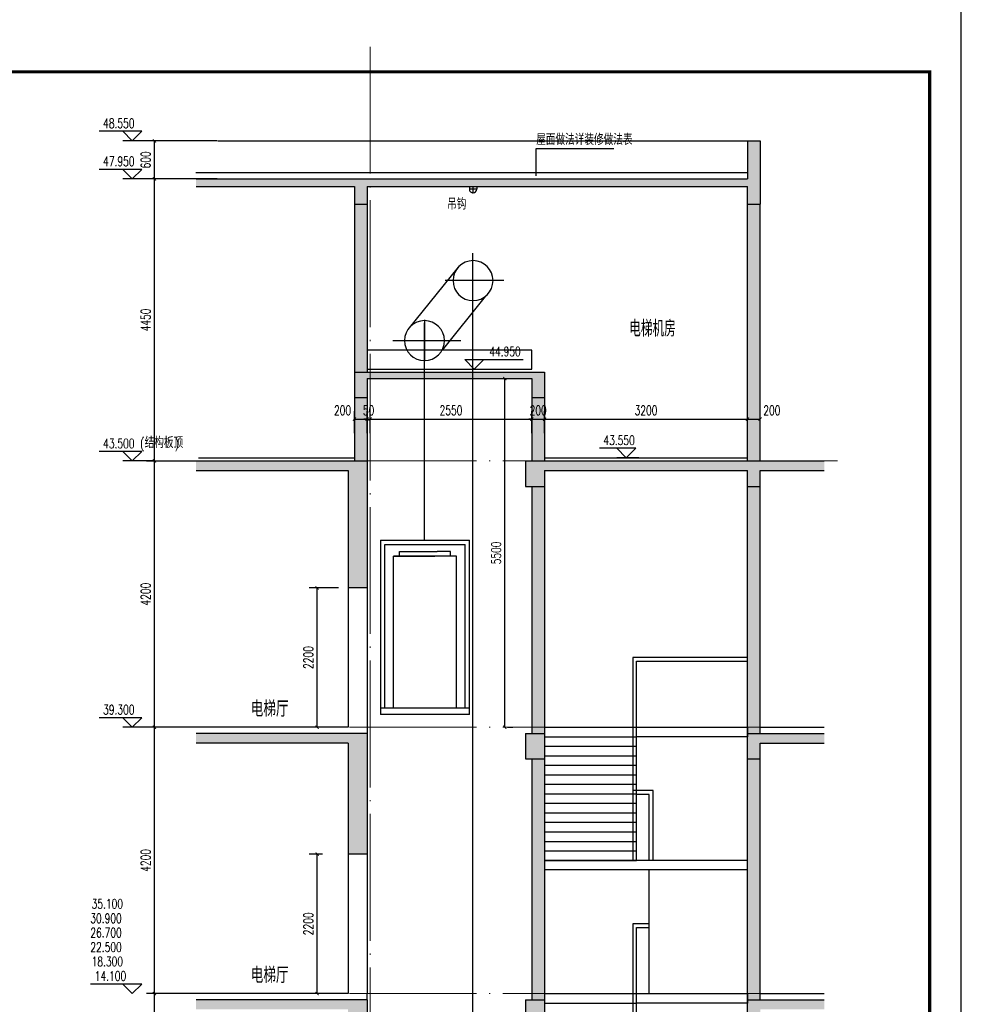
# Model space of a CAD drawing. Extents: x 797781 to 1255204, y 21234 to 1024248.
# Tile 988 of 1056: x 1161009 to 1175859, y 631103 to 646634. Entities that reach past the tile are written whole.
import ezdxf

# ---------------------------------------------------------------- set-up
doc = ezdxf.new("R2010")
doc.units = 0
doc.header["$LTSCALE"] = 1000
doc.header["$MEASUREMENT"] = 0
doc.linetypes.add('230303生产综合楼-平面图_t8$0$CENTER', pattern=[3.0625, 2.5, -0.25, 0.0625, -0.25])
doc.linetypes.add('230303生产综合楼-平面图_t8$0$DOTE', pattern=[2.42, 2, -0.2, 0.02, -0.2])
doc.layers.add('230303生产综合楼-平面图_t8$0$A-ANNO-TEXT', color=7, linetype='Continuous', lineweight=25)
doc.layers.add('230303生产综合楼-平面图_t8$0$A-DOTA', color=1, linetype='230303生产综合楼-平面图_t8$0$DOTE', lineweight=18)
for name, color, linetype in [('230303生产综合楼-平面图_t8$0$CEN', 1, '230303生产综合楼-平面图_t8$0$CENTER'), ('230303生产综合楼-平面图_t8$0$DIM_ELEV', 3, 'Continuous'), ('230303生产综合楼-平面图_t8$0$DIM_SYMB', 3, 'Continuous'), ('230303生产综合楼-平面图_t8$0$LATRINE', 6, 'Continuous'), ('230303生产综合楼-平面图_t8$0$PUB_DIM', 3, 'Continuous'), ('230303生产综合楼-平面图_t8$0$PUB_TEXT', 7, 'Continuous'), ('230303生产综合楼-平面图_t8$0$SHCH', 134, 'Continuous'), ('230303生产综合楼-平面图_t8$0$SHCHDIM', 5, 'Continuous'), ('230303生产综合楼-平面图_t8$0$STAIR', 2, 'Continuous'), ('230303生产综合楼-平面图_t8$0$WALL', 40, 'Continuous'), ('230303生产综合楼-平面图_t8$0$WINDOW', 4, 'Continuous'), ('230303生产综合楼-平面图_t8$0$板洞', 6, 'Continuous'), ('DIM_LEAD', 3, 'Continuous'), ('PUB_HATCH', 8, 'Continuous'), ('PUB_TEXT', 7, 'Continuous'), ('PUB_TITLE', 4, 'Continuous')]:
    doc.layers.add(name, color=color, linetype=linetype)
doc.styles.add('230303生产综合楼-平面图_t8$0$_TCH_DIM', font='SIMPLEX', dxfattribs={"bigfont": 'GBCBIG'})
doc.styles.add('230303生产综合楼-平面图_T8$0$_TCH_DIM_T3', font='SIMPLEX', dxfattribs={"width": 0.705882, "bigfont": 'GBCBIG'})
doc.styles.add('230303生产综合楼-平面图_t8$0$CMDI_1', font='CMDI', dxfattribs={"width": 0.8, "height": 0.8, "bigfont": 'HZTXT'})
doc.styles.add('_TCH_DIM', font='SIMPLEX', dxfattribs={"bigfont": 'GBCBIG'})
doc.dimstyles.new('230303生产综合楼-平面图_T8$0$_TCH_ARCH&&50', dxfattribs={"dimtxt": 148.75, "dimasz": 50, "dimexe": 125, "dimexo": 150, "dimgap": 63.125, "dimtad": 1, "dimdec": 0, "dimzin": 0, "dimdsep": 46, "dimtxsty": '230303生产综合楼-平面图_T8$0$_TCH_DIM_T3', "dimblk": '230303生产综合楼-平面图_t8$0$_ArchTick', "dimcen": 0.09, "dimclrt": 7, "dimazin": 2, "dimtfac": 1, "dimtdec": 0, "dimtix": 1, "dimtmove": 2, "dimatfit": 3, "dimfxl": 1, "dimtolj": 1, "dimtzin": 0, "dimarcsym": 0})

# ---------------------------------------------------------------- blocks, each defined once
blk = doc.blocks.new('230303生产综合楼-平面图_t8$0$A$Cdcaa37b3')
at = {"layer": '230303生产综合楼-平面图_t8$0$STAIR'}
for points in [[(-1550, 25000), (260, 25000), (260, 23770), (260, 23720), (260, 21800), (200, 21800), (200, 24940), (-1550, 24940)], [(200, 23900), (-1550, 23900), (-1550, 23750), (200, 23750)], [(1650, 23900), (200, 23900)], [(1650, 23750), (200, 23750)], [(1650, 23600), (200, 23600)], [(1650, 23450), (200, 23450)], [(1650, 23300), (200, 23300)], [(1650, 23150), (200, 23150)], [(1650, 23000), (200, 23000)], [(-60, 21800), (-60, 22900), (259, 22900)], [(0, 21800), (0, 22840), (199, 22840)], [(1650, 22850), (200, 22850)], [(1650, 22700), (200, 22700)], [(1650, 22550), (200, 22550)], [(1650, 22400), (200, 22400)], [(1650, 22250), (200, 22250)], [(1650, 22100), (200, 22100)], [(1650, 21950), (200, 21950)], [(-1551, 21800), (1650, 21800)], [(1650, 21800), (200, 21800)], [(-1551, 21650), (1650, 21650)], [(0, 19700), (0, 21650)], [(0, 20800), (260, 20800), (260, 19570), (260, 19520), (260, 17600), (200, 17600), (200, 20740), (0, 20740)], [(200, 19700), (-1550, 19700), (-1550, 19550), (200, 19550)], [(1650, 19700), (200, 19700)], [(1650, 19550), (200, 19550)]]:
    blk.add_lwpolyline(points, dxfattribs=at)
blk = doc.blocks.new('230303生产综合楼-平面图_t8$0$_ArchTick')
at = {"color": 0, "linetype": 'ByBlock', "const_width": 0.3}
blk.add_lwpolyline([(-0.5, -0.5), (0.5, 0.5)], dxfattribs=at)
blk = doc.blocks.new('*D3587')
at = {"layer": '230303生产综合楼-平面图_t8$0$PUB_DIM', "color": 0, "lineweight": -2, "transparency": 16777216}
for p, q in [((1172487, 640111), (1172487, 640459)), ((1172687, 640111), (1172687, 640459)), ((1172487, 640334), (1172687, 640334))]:
    blk.add_line(p, q, dxfattribs=at)
at = {"layer": 'Defpoints', "color": 0, "transparency": 16777216}
for p in [(1172687, 640334), (1172487, 639961), (1172687, 639961)]:
    blk.add_point(p, dxfattribs=at)
at = {"layer": '230303生产综合楼-平面图_t8$0$PUB_DIM', "color": 0, "lineweight": -2, "transparency": 16777216, "xscale": 50, "yscale": 50, "zscale": 50, "rotation": 180}
blk.add_blockref('230303生产综合楼-平面图_t8$0$_ArchTick', (1172487, 640334), dxfattribs=at)
at = {"layer": '230303生产综合楼-平面图_t8$0$PUB_DIM', "color": 0, "lineweight": -2, "transparency": 16777216, "xscale": 50, "yscale": 50, "zscale": 50}
blk.add_blockref('230303生产综合楼-平面图_t8$0$_ArchTick', (1172687, 640334), dxfattribs=at)
at = {"layer": '230303生产综合楼-平面图_t8$0$PUB_DIM', "color": 7, "transparency": 16777216, "insert": (1172872, 640472), "char_height": 148.8, "attachment_point": 5, "style": '230303生产综合楼-平面图_T8$0$_TCH_DIM_T3'}
blk.add_mtext('\\A1;200', dxfattribs=at)
blk = doc.blocks.new('*D3588')
at = {"layer": '230303生产综合楼-平面图_t8$0$PUB_DIM', "color": 0, "lineweight": -2, "transparency": 16777216}
for p, q in [((1169287, 640111), (1169287, 640459)), ((1172487, 640111), (1172487, 640459)), ((1169287, 640334), (1172487, 640334))]:
    blk.add_line(p, q, dxfattribs=at)
at = {"layer": 'Defpoints', "color": 0, "transparency": 16777216}
for p in [(1172487, 640334), (1169287, 639961), (1172487, 639961)]:
    blk.add_point(p, dxfattribs=at)
at = {"layer": '230303生产综合楼-平面图_t8$0$PUB_DIM', "color": 0, "lineweight": -2, "transparency": 16777216, "xscale": 50, "yscale": 50, "zscale": 50, "rotation": 180}
blk.add_blockref('230303生产综合楼-平面图_t8$0$_ArchTick', (1169287, 640334), dxfattribs=at)
at = {"layer": '230303生产综合楼-平面图_t8$0$PUB_DIM', "color": 0, "lineweight": -2, "transparency": 16777216, "xscale": 50, "yscale": 50, "zscale": 50}
blk.add_blockref('230303生产综合楼-平面图_t8$0$_ArchTick', (1172487, 640334), dxfattribs=at)
at = {"layer": '230303生产综合楼-平面图_t8$0$PUB_DIM', "color": 7, "transparency": 16777216, "insert": (1170887, 640472), "char_height": 148.8, "attachment_point": 5, "style": '230303生产综合楼-平面图_T8$0$_TCH_DIM_T3'}
blk.add_mtext('\\A1;3200', dxfattribs=at)
blk = doc.blocks.new('*D3589')
at = {"layer": '230303生产综合楼-平面图_t8$0$PUB_DIM', "color": 0, "lineweight": -2, "transparency": 16777216}
for p, q in [((1169087, 640111), (1169087, 640459)), ((1169287, 640111), (1169287, 640459)), ((1169087, 640334), (1169037, 640334)), ((1169087, 640334), (1169287, 640334)), ((1169287, 640334), (1169337, 640334))]:
    blk.add_line(p, q, dxfattribs=at)
at = {"layer": 'Defpoints', "color": 0, "transparency": 16777216}
for p in [(1169287, 640334), (1169087, 639961), (1169287, 639961)]:
    blk.add_point(p, dxfattribs=at)
at = {"layer": '230303生产综合楼-平面图_t8$0$PUB_DIM', "color": 0, "lineweight": -2, "transparency": 16777216, "xscale": 50, "yscale": 50, "zscale": 50}
blk.add_blockref('230303生产综合楼-平面图_t8$0$_ArchTick', (1169087, 640334), dxfattribs=at)
at = {"layer": '230303生产综合楼-平面图_t8$0$PUB_DIM', "color": 0, "lineweight": -2, "transparency": 16777216, "xscale": 50, "yscale": 50, "zscale": 50, "rotation": 180}
blk.add_blockref('230303生产综合楼-平面图_t8$0$_ArchTick', (1169287, 640334), dxfattribs=at)
at = {"layer": '230303生产综合楼-平面图_t8$0$PUB_DIM', "color": 7, "transparency": 16777216, "insert": (1169187, 640472), "char_height": 148.8, "attachment_point": 5, "style": '230303生产综合楼-平面图_T8$0$_TCH_DIM_T3'}
blk.add_mtext('\\A1;200', dxfattribs=at)
blk = doc.blocks.new('*D3590')
at = {"layer": '230303生产综合楼-平面图_t8$0$PUB_DIM', "color": 0, "lineweight": -2, "transparency": 16777216}
for p, q in [((1166537, 640111), (1166537, 640459)), ((1169087, 640111), (1169087, 640459)), ((1166537, 640334), (1169087, 640334))]:
    blk.add_line(p, q, dxfattribs=at)
at = {"layer": 'Defpoints', "color": 0, "transparency": 16777216}
for p in [(1169087, 640334), (1166537, 639961), (1169087, 639961)]:
    blk.add_point(p, dxfattribs=at)
at = {"layer": '230303生产综合楼-平面图_t8$0$PUB_DIM', "color": 0, "lineweight": -2, "transparency": 16777216, "xscale": 50, "yscale": 50, "zscale": 50, "rotation": 180}
blk.add_blockref('230303生产综合楼-平面图_t8$0$_ArchTick', (1166537, 640334), dxfattribs=at)
at = {"layer": '230303生产综合楼-平面图_t8$0$PUB_DIM', "color": 0, "lineweight": -2, "transparency": 16777216, "xscale": 50, "yscale": 50, "zscale": 50}
blk.add_blockref('230303生产综合楼-平面图_t8$0$_ArchTick', (1169087, 640334), dxfattribs=at)
at = {"layer": '230303生产综合楼-平面图_t8$0$PUB_DIM', "color": 7, "transparency": 16777216, "insert": (1167812, 640472), "char_height": 148.8, "attachment_point": 5, "style": '230303生产综合楼-平面图_T8$0$_TCH_DIM_T3'}
blk.add_mtext('\\A1;2550', dxfattribs=at)
blk = doc.blocks.new('*D3591')
at = {"layer": '230303生产综合楼-平面图_t8$0$PUB_DIM', "color": 0, "lineweight": -2, "transparency": 16777216}
for p, q in [((1166487, 640111), (1166487, 640459)), ((1166537, 640111), (1166537, 640459)), ((1166487, 640334), (1166437, 640334)), ((1166487, 640334), (1166537, 640334)), ((1166537, 640334), (1166587, 640334))]:
    blk.add_line(p, q, dxfattribs=at)
at = {"layer": 'Defpoints', "color": 0, "transparency": 16777216}
for p in [(1166537, 640334), (1166487, 639961), (1166537, 639961)]:
    blk.add_point(p, dxfattribs=at)
at = {"layer": '230303生产综合楼-平面图_t8$0$PUB_DIM', "color": 0, "lineweight": -2, "transparency": 16777216, "xscale": 50, "yscale": 50, "zscale": 50}
blk.add_blockref('230303生产综合楼-平面图_t8$0$_ArchTick', (1166487, 640334), dxfattribs=at)
at = {"layer": '230303生产综合楼-平面图_t8$0$PUB_DIM', "color": 0, "lineweight": -2, "transparency": 16777216, "xscale": 50, "yscale": 50, "zscale": 50, "rotation": 180}
blk.add_blockref('230303生产综合楼-平面图_t8$0$_ArchTick', (1166537, 640334), dxfattribs=at)
at = {"layer": '230303生产综合楼-平面图_t8$0$PUB_DIM', "color": 7, "transparency": 16777216, "insert": (1166512, 640472), "char_height": 148.8, "attachment_point": 5, "style": '230303生产综合楼-平面图_T8$0$_TCH_DIM_T3'}
blk.add_mtext('\\A1;50', dxfattribs=at)
blk = doc.blocks.new('*D3592')
at = {"layer": '230303生产综合楼-平面图_t8$0$PUB_DIM', "color": 0, "lineweight": -2, "transparency": 16777216}
for p, q in [((1166287, 640111), (1166287, 640459)), ((1166487, 640111), (1166487, 640459)), ((1166287, 640334), (1166487, 640334))]:
    blk.add_line(p, q, dxfattribs=at)
at = {"layer": 'Defpoints', "color": 0, "transparency": 16777216}
for p in [(1166487, 640334), (1166287, 639961), (1166487, 639961)]:
    blk.add_point(p, dxfattribs=at)
at = {"layer": '230303生产综合楼-平面图_t8$0$PUB_DIM', "color": 0, "lineweight": -2, "transparency": 16777216, "xscale": 50, "yscale": 50, "zscale": 50, "rotation": 180}
blk.add_blockref('230303生产综合楼-平面图_t8$0$_ArchTick', (1166287, 640334), dxfattribs=at)
at = {"layer": '230303生产综合楼-平面图_t8$0$PUB_DIM', "color": 0, "lineweight": -2, "transparency": 16777216, "xscale": 50, "yscale": 50, "zscale": 50}
blk.add_blockref('230303生产综合楼-平面图_t8$0$_ArchTick', (1166487, 640334), dxfattribs=at)
at = {"layer": '230303生产综合楼-平面图_t8$0$PUB_DIM', "color": 7, "transparency": 16777216, "insert": (1166102, 640472), "char_height": 148.8, "attachment_point": 5, "style": '230303生产综合楼-平面图_T8$0$_TCH_DIM_T3'}
blk.add_mtext('\\A1;200', dxfattribs=at)
blk = doc.blocks.new('*D3597')
at = {"layer": '230303生产综合楼-平面图_t8$0$PUB_DIM', "color": 0, "lineweight": -2, "transparency": 16777216}
for p, q in [((1168660, 635473), (1168660, 640973)), ((1168702, 640973), (1168785, 640973)), ((1168702, 635473), (1168785, 635473))]:
    blk.add_line(p, q, dxfattribs=at)
at = {"layer": 'Defpoints', "color": 0, "transparency": 16777216}
for p in [(1168552, 640973), (1168660, 640973), (1168552, 635473)]:
    blk.add_point(p, dxfattribs=at)
at = {"layer": '230303生产综合楼-平面图_t8$0$PUB_DIM', "color": 0, "lineweight": -2, "transparency": 16777216, "xscale": 50, "yscale": 50, "zscale": 50}
for p, rotation in [((1168660, 640973), 90), ((1168660, 635473), 270)]:
    blk.add_blockref('230303生产综合楼-平面图_t8$0$_ArchTick', p, dxfattribs=dict(at, rotation=rotation))
at = {"layer": '230303生产综合楼-平面图_t8$0$PUB_DIM', "color": 7, "transparency": 16777216, "insert": (1168523, 638223), "char_height": 148.8, "attachment_point": 5, "rotation": 90, "style": '230303生产综合楼-平面图_T8$0$_TCH_DIM_T3'}
blk.add_mtext('\\A1;5500', dxfattribs=at)
blk = doc.blocks.new('*D3608')
at = {"layer": '230303生产综合楼-平面图_t8$0$PUB_DIM', "color": 0, "lineweight": -2, "transparency": 16777216}
for p, q in [((1164124, 631273), (1163009, 631273)), ((1163134, 627073), (1163134, 631273)), ((1164124, 627073), (1163009, 627073))]:
    blk.add_line(p, q, dxfattribs=at)
at = {"layer": 'Defpoints', "color": 0, "transparency": 16777216}
for p in [(1163134, 631273), (1164274, 631273), (1164274, 627073)]:
    blk.add_point(p, dxfattribs=at)
at = {"layer": '230303生产综合楼-平面图_t8$0$PUB_DIM', "color": 0, "lineweight": -2, "transparency": 16777216, "xscale": 50, "yscale": 50, "zscale": 50}
for p, rotation in [((1163134, 631273), 90), ((1163134, 627073), 270)]:
    blk.add_blockref('230303生产综合楼-平面图_t8$0$_ArchTick', p, dxfattribs=dict(at, rotation=rotation))
at = {"layer": '230303生产综合楼-平面图_t8$0$PUB_DIM', "color": 7, "transparency": 16777216, "insert": (1162996, 629173), "char_height": 148.8, "attachment_point": 5, "rotation": 90, "style": '230303生产综合楼-平面图_T8$0$_TCH_DIM_T3'}
blk.add_mtext('\\A1;4200', dxfattribs=at)
blk = doc.blocks.new('*D3609')
at = {"layer": '230303生产综合楼-平面图_t8$0$PUB_DIM', "color": 0, "lineweight": -2, "transparency": 16777216}
for p, q in [((1164124, 635473), (1163009, 635473)), ((1163134, 631273), (1163134, 635473)), ((1164124, 631273), (1163009, 631273))]:
    blk.add_line(p, q, dxfattribs=at)
at = {"layer": 'Defpoints', "color": 0, "transparency": 16777216}
for p in [(1163134, 635473), (1164274, 635473), (1164274, 631273)]:
    blk.add_point(p, dxfattribs=at)
at = {"layer": '230303生产综合楼-平面图_t8$0$PUB_DIM', "color": 0, "lineweight": -2, "transparency": 16777216, "xscale": 50, "yscale": 50, "zscale": 50}
for p, rotation in [((1163134, 635473), 90), ((1163134, 631273), 270)]:
    blk.add_blockref('230303生产综合楼-平面图_t8$0$_ArchTick', p, dxfattribs=dict(at, rotation=rotation))
at = {"layer": '230303生产综合楼-平面图_t8$0$PUB_DIM', "color": 7, "transparency": 16777216, "insert": (1162996, 633373), "char_height": 148.8, "attachment_point": 5, "rotation": 90, "style": '230303生产综合楼-平面图_T8$0$_TCH_DIM_T3'}
blk.add_mtext('\\A1;4200', dxfattribs=at)
blk = doc.blocks.new('*D3610')
at = {"layer": '230303生产综合楼-平面图_t8$0$PUB_DIM', "color": 0, "lineweight": -2, "transparency": 16777216}
for p, q in [((1164124, 639673), (1163009, 639673)), ((1163134, 635473), (1163134, 639673)), ((1164124, 635473), (1163009, 635473))]:
    blk.add_line(p, q, dxfattribs=at)
at = {"layer": 'Defpoints', "color": 0, "transparency": 16777216}
for p in [(1163134, 639673), (1164274, 639673), (1164274, 635473)]:
    blk.add_point(p, dxfattribs=at)
at = {"layer": '230303生产综合楼-平面图_t8$0$PUB_DIM', "color": 0, "lineweight": -2, "transparency": 16777216, "xscale": 50, "yscale": 50, "zscale": 50}
for p, rotation in [((1163134, 639673), 90), ((1163134, 635473), 270)]:
    blk.add_blockref('230303生产综合楼-平面图_t8$0$_ArchTick', p, dxfattribs=dict(at, rotation=rotation))
at = {"layer": '230303生产综合楼-平面图_t8$0$PUB_DIM', "color": 7, "transparency": 16777216, "insert": (1162996, 637573), "char_height": 148.8, "attachment_point": 5, "rotation": 90, "style": '230303生产综合楼-平面图_T8$0$_TCH_DIM_T3'}
blk.add_mtext('\\A1;4200', dxfattribs=at)
blk = doc.blocks.new('*D3611')
at = {"layer": '230303生产综合楼-平面图_t8$0$PUB_DIM', "color": 0, "lineweight": -2, "transparency": 16777216}
for p, q in [((1164124, 644123), (1163009, 644123)), ((1163134, 639673), (1163134, 644123)), ((1164124, 639673), (1163009, 639673))]:
    blk.add_line(p, q, dxfattribs=at)
at = {"layer": 'Defpoints', "color": 0, "transparency": 16777216}
for p in [(1163134, 644123), (1164274, 644123), (1164274, 639673)]:
    blk.add_point(p, dxfattribs=at)
at = {"layer": '230303生产综合楼-平面图_t8$0$PUB_DIM', "color": 0, "lineweight": -2, "transparency": 16777216, "xscale": 50, "yscale": 50, "zscale": 50}
for p, rotation in [((1163134, 644123), 90), ((1163134, 639673), 270)]:
    blk.add_blockref('230303生产综合楼-平面图_t8$0$_ArchTick', p, dxfattribs=dict(at, rotation=rotation))
at = {"layer": '230303生产综合楼-平面图_t8$0$PUB_DIM', "color": 7, "transparency": 16777216, "insert": (1162996, 641898), "char_height": 148.8, "attachment_point": 5, "rotation": 90, "style": '230303生产综合楼-平面图_T8$0$_TCH_DIM_T3'}
blk.add_mtext('\\A1;4450', dxfattribs=at)
blk = doc.blocks.new('*D3612')
at = {"layer": '230303生产综合楼-平面图_t8$0$PUB_DIM', "color": 0, "lineweight": -2, "transparency": 16777216}
for p, q in [((1164124, 644723), (1163009, 644723)), ((1163134, 644123), (1163134, 644723)), ((1164124, 644123), (1163009, 644123))]:
    blk.add_line(p, q, dxfattribs=at)
at = {"layer": 'Defpoints', "color": 0, "transparency": 16777216}
for p in [(1163134, 644723), (1164274, 644723), (1164274, 644123)]:
    blk.add_point(p, dxfattribs=at)
at = {"layer": '230303生产综合楼-平面图_t8$0$PUB_DIM', "color": 0, "lineweight": -2, "transparency": 16777216, "xscale": 50, "yscale": 50, "zscale": 50}
for p, rotation in [((1163134, 644723), 90), ((1163134, 644123), 270)]:
    blk.add_blockref('230303生产综合楼-平面图_t8$0$_ArchTick', p, dxfattribs=dict(at, rotation=rotation))
at = {"layer": '230303生产综合楼-平面图_t8$0$PUB_DIM', "color": 7, "transparency": 16777216, "insert": (1162996, 644423), "char_height": 148.8, "attachment_point": 5, "rotation": 90, "style": '230303生产综合楼-平面图_T8$0$_TCH_DIM_T3'}
blk.add_mtext('\\A1;600', dxfattribs=at)
blk = doc.blocks.new('*D3617')
at = {"layer": '230303生产综合楼-平面图_t8$0$PUB_DIM', "color": 0, "lineweight": -2, "transparency": 16777216}
for p, q in [((1165787, 633473), (1165575, 633473)), ((1165700, 631273), (1165700, 633473)), ((1165787, 631273), (1165575, 631273))]:
    blk.add_line(p, q, dxfattribs=at)
at = {"layer": 'Defpoints', "color": 0, "transparency": 16777216}
for p in [(1165700, 633473), (1165937, 633473), (1165937, 631273)]:
    blk.add_point(p, dxfattribs=at)
at = {"layer": '230303生产综合楼-平面图_t8$0$PUB_DIM', "color": 0, "lineweight": -2, "transparency": 16777216, "xscale": 50, "yscale": 50, "zscale": 50}
for p, rotation in [((1165700, 633473), 90), ((1165700, 631273), 270)]:
    blk.add_blockref('230303生产综合楼-平面图_t8$0$_ArchTick', p, dxfattribs=dict(at, rotation=rotation))
at = {"layer": '230303生产综合楼-平面图_t8$0$PUB_DIM', "color": 7, "transparency": 16777216, "insert": (1165562, 632373), "char_height": 148.8, "attachment_point": 5, "rotation": 90, "style": '230303生产综合楼-平面图_T8$0$_TCH_DIM_T3'}
blk.add_mtext('\\A1;2200', dxfattribs=at)
blk = doc.blocks.new('*D3618')
at = {"layer": '230303生产综合楼-平面图_t8$0$PUB_DIM', "color": 0, "lineweight": -2, "transparency": 16777216}
for p, q in [((1166037, 637673), (1165575, 637673)), ((1165700, 635473), (1165700, 637673)), ((1166037, 635473), (1165575, 635473))]:
    blk.add_line(p, q, dxfattribs=at)
at = {"layer": 'Defpoints', "color": 0, "transparency": 16777216}
for p in [(1165700, 637673), (1166187, 637673), (1166187, 635473)]:
    blk.add_point(p, dxfattribs=at)
at = {"layer": '230303生产综合楼-平面图_t8$0$PUB_DIM', "color": 0, "lineweight": -2, "transparency": 16777216, "xscale": 50, "yscale": 50, "zscale": 50}
for p, rotation in [((1165700, 637673), 90), ((1165700, 635473), 270)]:
    blk.add_blockref('230303生产综合楼-平面图_t8$0$_ArchTick', p, dxfattribs=dict(at, rotation=rotation))
at = {"layer": '230303生产综合楼-平面图_t8$0$PUB_DIM', "color": 7, "transparency": 16777216, "insert": (1165562, 636573), "char_height": 148.8, "attachment_point": 5, "rotation": 90, "style": '230303生产综合楼-平面图_T8$0$_TCH_DIM_T3'}
blk.add_mtext('\\A1;2200', dxfattribs=at)

msp = doc.modelspace()

# ---------------------------------------------------------------- hatches: boundary and pattern name
at = {"layer": 'PUB_HATCH'}
h = msp.add_hatch(dxfattribs=at)
h.set_pattern_fill('钢筋混凝土', color=256, scale=50)
h.set_pattern_definition([(45, (425396.16, 705988.74), (-88.388348, 88.388348), []), (50, (425396.16, 705988.74), (358.63009, -31.37607), [37.5, -412.5]), (355, (425396.16, 705988.74), (-69.37567, 376.09607), [30, -330]), (100.4514, (425426.05, 705986.13), (289.25469, 344.71977), [31.8701, -350.57106]), (46.1842, (425396.16, 706088.74), (533.62052, -82.7595), [56.25, -618.75]), (96.6356, (425440.63, 706081.85), (467.33135, 487.05894), [47.80514, -525.8565]), (351.1842, (425396.16, 706088.74), (467.33097, 487.0593), [45, -495]), (21, (425446.16, 706063.74), (298.45353, -201.30945), [37.5, -412.5]), (326, (425446.16, 706063.74), (121.65767, 362.57502), [30, -330]), (71.4514, (425471.03, 706046.97), (420.11131, 161.26525), [31.8701, -350.57106]), (37.5, (425396.16, 705988.74), (6.079928, 166.446927), [0, -326, 0, -335, 0, -331.25]), (7.5, (425396.16, 705988.74), (131.53477, 197.205856), [0, -191, 0, -318.5, 0, -126.25]), (327.5, (425284.66, 705988.74), (266.911218, -11.277436), [0, -125, 0, -390, 0, -517.5]), (317.5, (425234.66, 705988.74), (291.593085, 50.05249), [0, -162.5, 0, -259, 0, -367.5])])
h.paths.add_polyline_path([(1172687.5, 639523.4), (1173697.8, 639523.4), (1173697.8, 639673.4), (1168987.5, 639673.4), (1168987.5, 639273.4), (1169287.5, 639273.4), (1169287.5, 639523.4), (1172487.5, 639523.4), (1172487.5, 639273.4), (1172687.5, 639273.4)])
h.paths.add_polyline_path([(1166487.5, 639673.4), (1163791.2, 639673.4), (1163791.2, 639523.4), (1166187.5, 639523.4), (1166187.5, 637673.4), (1166487.5, 637673.4)])
h.paths.add_polyline_path([(1166487.5, 640973.4), (1169087.5, 640973.4), (1169087.5, 640673.4), (1169287.5, 640673.4), (1169287.5, 641073.4), (1166287.5, 641073.4), (1166287.5, 640673.4), (1166487.5, 640673.4)])
h.paths.add_polyline_path([(1166487.5, 644003.4), (1172487.5, 644003.4), (1172487.5, 643723.4), (1172687.5, 643723.4), (1172687.5, 644723.4), (1172487.5, 644723.4), (1172487.5, 644123.4), (1163791.2, 644123.4), (1163791.2, 644003.4), (1166287.5, 644003.4), (1166287.5, 643723.4), (1166487.5, 643723.4)])
h = msp.add_hatch(dxfattribs=at)
h.set_pattern_fill('加气混凝土', color=256, scale=50)
h.set_pattern_definition([(0, (425573.16, 705805.74), (300, 600), [0, -600]), (0, (425222.16, 705724.74), (300, 600), [0, -600]), (0, (425417.16, 705718.74), (300, 600), [0, -600]), (0, (425630.16, 705895.74), (300, 600), [0, -600]), (0, (425381.16, 705688.74), (300, 600), [0, -600]), (0, (425690.16, 706273.74), (300, 600), [0, -600]), (0, (425507.16, 706225.74), (300, 600), [0, -600]), (0, (425603.16, 706150.74), (300, 600), [0, -600]), (0, (425114.16, 706138.74), (300, 600), [0, -600]), (0, (425408.16, 706111.74), (300, 600), [0, -600]), (0, (425294.16, 705958.74), (300, 600), [0, -600]), (0, (425300.16, 705733.74), (300, 600), [0, -600]), (0, (425525.16, 705709.74), (300, 600), [0, -600]), (0, (425690.16, 705973.74), (300, 600), [0, -600]), (0, (425129.16, 705880.74), (300, 600), [0, -600]), (0, (425180.16, 705982.74), (300, 600), [0, -600]), (0, (425414.16, 705940.74), (300, 600), [0, -600]), (0, (425330.16, 705853.74), (300, 600), [0, -600]), (0, (425282.16, 706051.74), (300, 600), [0, -600]), (0, (425357.16, 706276.74), (300, 600), [0, -600]), (0, (425153.16, 705754.74), (300, 600), [0, -600]), (0, (425483.16, 706153.74), (300, 600), [0, -600]), (0, (425204.16, 706162.74), (300, 600), [0, -600]), (0, (425156.16, 706240.74), (300, 600), [0, -600]), (130.601294, (425653.306, 706085.886), (-1499.9999834, 1800.0000079), [26.34155, -11037.111]), (18.434949, (425610.45, 706097.31), (1499.999994, 599.999996), [27.10524, -3767.6279]), (90, (425610.45, 706071.6), (300, 600), [25.7143, -1174.28565]), (161.565051, (425636.16, 706063.03), (-1500.000008, 599.999955), [27.10524, -3767.6279]), (53.130102, (425636.16, 706063.03), (300, 600), [28.57143, -2971.4285]), (135, (425659.02, 705757.31), (-300.000036, 599.99996), [24.24366, -1672.8126]), (45, (425624.73, 705757.31), (300, 600), [24.24366, -1672.8126]), (135, (425641.88, 705740.17), (-300.000036, 599.99996), [24.24366, -1672.8126]), (45, (425641.88, 705740.17), (300, 600), [24.24366, -1672.8126]), (116.56505, (425370.45, 706160.17), (-5e-05, 1199.99997), [31.94383, -638.8765]), (180, (425356.16, 706188.74), (-300, 600), [34.2857, -565.71425]), (63.43495, (425307.6, 706160.17), (3e-06, 1200), [31.94383, -638.8765]), (116.56505, (425321.9, 706131.6), (-5e-05, 1199.99997), [31.94383, -638.8765]), (0, (425321.9, 706131.6), (300, 600), [34.2857, -565.71425]), (63.43495, (425356.16, 706131.6), (3e-06, 1200), [31.94383, -638.8765]), (107.102728, (425596.163, 705957.315), (-899.9999656, 3000.00000484), [38.86135, -16282.9025]), (143.972626, (425584.734, 705994.457), (-5699.9999277, 4199.9999952), [38.86135, -8122.02]), (180, (425553.3, 706017.3), (-300, 600), [37.14286, -562.8571]), (36.027373, (425484.734, 705994.457), (5699.999958, 4199.9999547), [38.86135, -8122.02]), (71.565051, (425473.31, 705960.17), (900.000005, 2999.999995), [36.1403, -3758.5928]), (107.102728, (425484.734, 705923.029), (-899.9999656, 3000.00000484), [38.86135, -16282.9025]), (143.972626, (425516.163, 705900.17), (-5699.9999277, 4199.9999952), [38.86135, -8122.02]), (0, (425516.16, 705900.2), (300, 600), [37.14286, -562.8571]), (36.027373, (425553.306, 705900.17), (5699.999958, 4199.9999547), [38.86135, -8122.02]), (71.565051, (425584.73, 705923.03), (900.000005, 2999.999995), [36.1403, -3758.5928]), (150.255118, (425601.88, 706237.315), (-900.000002, 599.9999926), [23.035, -4814.3196]), (90, (425581.88, 706225.9), (300, 600), [22.85714, -1177.14275]), (29.744881, (425581.88, 706225.886), (900.0000005, 599.999997), [23.035, -4814.3196]), (116.56505, (425461.9, 705811.6), (-5e-05, 1199.99997), [31.94383, -638.8765]), (168.690067, (425447.59, 705840.17), (-2700.000002, 599.999985), [29.13725, -6089.6855]), (41.185925, (425396.163, 705825.886), (7499.9999546, 6599.9999423), [30.37184, -12725.802]), (90, (425396.16, 705797.3), (300, 600), [28.57143, -1171.4285]), (138.814074, (425419.02, 705777.315), (-7499.9998667, 6600.000042), [30.37184, -12725.802]), (16.699244, (425419.02, 705777.315), (9899.9999255, 2999.9999686), [29.82945, -12498.5375]), (60.945396, (425447.592, 705785.886), (299.9999992, 599.9999947), [29.4161, -12325.3395]), (109.983106, (425210.45, 706063.03), (-1500.00000565, 4199.9999889), [33.442, -14012.1975]), (155.556045, (425199.02, 706094.457), (-3900.0000149, 1799.9999626), [34.523, -14465.1315]), (24.4439547, (425136.163, 706094.457), (3900.00000195, 1799.99999134), [34.523, -14465.1315]), (70.0168934, (425124.735, 706063.03), (1500.0000045, 4199.9999896), [33.442, -14012.1975]), (109.983106, (425136.163, 706031.6), (-1500.00000565, 4199.9999889), [33.442, -14012.1975]), (160.016893, (425167.59, 706020.17), (-1500.000001, 599.9999727), [33.442, -6989.3775]), (19.9831065, (425167.59, 706020.17), (1499.9999918, 599.999999), [33.442, -6989.3775]), (70.0168934, (425199.02, 706031.6), (1500.0000045, 4199.9999896), [33.442, -14012.1975]), (122.005383, (425433.306, 706008.74), (-300.00004, 599.9999694), [26.95423, -5633.434]), (18.434949, (425393.31, 706023.03), (1499.999994, 599.999996), [27.10524, -3767.6279]), (90, (425393.3, 705997.3), (300, 600), [25.7143, -1174.28565]), (161.565051, (425419.02, 705988.74), (-1500.000008, 599.999955), [27.10524, -3767.6279]), (54.462322, (425419.02, 705988.743), (2099.999997, 2999.9999955), [24.57807, -10298.2115]), (116.56505, (425259, 705863.03), (-5e-05, 1199.99997), [31.94383, -638.8765]), (180, (425244.73, 705891.6), (-300, 600), [31.42857, -568.5714]), (59.0362434, (425196.163, 705863.03), (300.000001, 599.999997), [33.31973, -6963.822]), (120.963756, (425213.306, 705834.457), (-300.000041, 599.9999724), [33.31973, -6963.822]), (0, (425213.3, 705834.46), (300, 600), [31.42857, -568.5714]), (63.43495, (425244.73, 705834.46), (3e-06, 1200), [31.94383, -638.8765])])
h.paths.add_polyline_path([(1169287.5, 616673.4), (1169087.5, 616673.4), (1169087.5, 611473.4), (1169287.5, 611473.4)])
h.paths.add_polyline_path([(1172687.5, 621773.4), (1172487.5, 621773.4), (1172487.5, 617073.4), (1172687.5, 617073.4)])
h.paths.add_polyline_path([(1169287.5, 621773.4), (1169087.5, 621773.4), (1169087.5, 617073.4), (1169287.5, 617073.4)])
h.paths.add_polyline_path([(1169287.5, 626573.4), (1169087.5, 626573.4), (1169087.5, 622173.4), (1169287.5, 622173.4)])
h.paths.add_polyline_path([(1172687.5, 626573.4), (1172487.5, 626573.4), (1172487.5, 622173.4), (1172687.5, 622173.4)])
h.paths.add_polyline_path([(1172687.5, 630773.4), (1172487.5, 630773.4), (1172487.5, 626973.4), (1172687.5, 626973.4)])
h.paths.add_polyline_path([(1169287.5, 630773.4), (1169087.5, 630773.4), (1169087.5, 626973.4), (1169287.5, 626973.4)])
h.paths.add_polyline_path([(1172687.5, 634973.4), (1172487.5, 634973.4), (1172487.5, 631173.4), (1172687.5, 631173.4)])
h.paths.add_polyline_path([(1169287.5, 634973.4), (1169087.5, 634973.4), (1169087.5, 631173.4), (1169287.5, 631173.4)])
h.paths.add_polyline_path([(1172687.5, 639273.4), (1172487.5, 639273.4), (1172487.5, 635373.4), (1172687.5, 635373.4)])
h.paths.add_polyline_path([(1169287.5, 639273.4), (1169087.5, 639273.4), (1169087.5, 635373.4), (1169287.5, 635373.4)])
h.paths.add_polyline_path([(1169287.5, 640673.4), (1169087.5, 640673.4), (1169087.5, 639673.4), (1169287.5, 639673.4)])
h.paths.add_polyline_path([(1166487.5, 640673.4), (1166287.5, 640673.4), (1166287.5, 639673.4), (1166487.5, 639673.4)])
h.paths.add_polyline_path([(1172687.5, 643723.4), (1172487.5, 643723.4), (1172487.5, 639673.4), (1172687.5, 639673.4)])
h.paths.add_polyline_path([(1166487.5, 643723.4), (1166287.5, 643723.4), (1166287.5, 641073.4), (1166487.5, 641073.4)])
h = msp.add_hatch(dxfattribs=at)
h.set_pattern_fill('钢筋混凝土', color=256, scale=50)
h.set_pattern_definition([(45, (425396.16, 719188.74), (-88.388348, 88.388348), []), (50, (425396.16, 719188.74), (358.63009, -31.37607), [37.5, -412.5]), (355, (425396.16, 719188.74), (-69.37567, 376.09607), [30, -330]), (100.4514, (425426.05, 719186.13), (289.25469, 344.71977), [31.8701, -350.57106]), (46.1842, (425396.16, 719288.74), (533.62052, -82.7595), [56.25, -618.75]), (96.6356, (425440.63, 719281.85), (467.33135, 487.05894), [47.80514, -525.8565]), (351.1842, (425396.16, 719288.74), (467.33097, 487.0593), [45, -495]), (21, (425446.16, 719263.74), (298.45353, -201.30945), [37.5, -412.5]), (326, (425446.16, 719263.74), (121.65767, 362.57502), [30, -330]), (71.4514, (425471.03, 719246.97), (420.11131, 161.26525), [31.8701, -350.57106]), (37.5, (425396.16, 719188.74), (6.079928, 166.446927), [0, -326, 0, -335, 0, -331.25]), (7.5, (425396.16, 719188.74), (131.53477, 197.205856), [0, -191, 0, -318.5, 0, -126.25]), (327.5, (425284.66, 719188.74), (266.911218, -11.277436), [0, -125, 0, -390, 0, -517.5]), (317.5, (425234.66, 719188.74), (291.593085, 50.05249), [0, -162.5, 0, -259, 0, -367.5])])
h.paths.add_polyline_path([(1166487.5, 635373.4), (1163791.2, 635373.4), (1163791.2, 635223.4), (1166187.5, 635223.4), (1166187.5, 633473.4), (1166487.5, 633473.4)])
h.paths.add_polyline_path([(1169287.5, 635373.4), (1168987.5, 635373.4), (1168987.5, 634973.4), (1169287.5, 634973.4)])
h.paths.add_polyline_path([(1172687.5, 635223.4), (1173697.8, 635223.4), (1173697.8, 635373.4), (1172487.5, 635373.4), (1172487.5, 634973.4), (1172687.5, 634973.4)])
h = msp.add_hatch(dxfattribs=at)
h.set_pattern_fill('钢筋混凝土', color=256, scale=50)
h.set_pattern_definition([(45, (425396.16, 714988.74), (-88.388348, 88.388348), []), (50, (425396.16, 714988.74), (358.63009, -31.37607), [37.5, -412.5]), (355, (425396.16, 714988.74), (-69.37567, 376.09607), [30, -330]), (100.4514, (425426.05, 714986.13), (289.25469, 344.71977), [31.8701, -350.57106]), (46.1842, (425396.16, 715088.74), (533.62052, -82.7595), [56.25, -618.75]), (96.6356, (425440.63, 715081.85), (467.33135, 487.05894), [47.80514, -525.8565]), (351.1842, (425396.16, 715088.74), (467.33097, 487.0593), [45, -495]), (21, (425446.16, 715063.74), (298.45353, -201.30945), [37.5, -412.5]), (326, (425446.16, 715063.74), (121.65767, 362.57502), [30, -330]), (71.4514, (425471.03, 715046.97), (420.11131, 161.26525), [31.8701, -350.57106]), (37.5, (425396.16, 714988.74), (6.079928, 166.446927), [0, -326, 0, -335, 0, -331.25]), (7.5, (425396.16, 714988.74), (131.53477, 197.205856), [0, -191, 0, -318.5, 0, -126.25]), (327.5, (425284.66, 714988.74), (266.911218, -11.277436), [0, -125, 0, -390, 0, -517.5]), (317.5, (425234.66, 714988.74), (291.593085, 50.05249), [0, -162.5, 0, -259, 0, -367.5])])
h.paths.add_polyline_path([(1166487.5, 631173.4), (1163791.2, 631173.4), (1163791.2, 631023.4), (1166187.5, 631023.4), (1166187.5, 629273.4), (1166487.5, 629273.4)])
h.paths.add_polyline_path([(1169287.5, 631173.4), (1168987.5, 631173.4), (1168987.5, 630773.4), (1169287.5, 630773.4)])
h.paths.add_polyline_path([(1172687.5, 631023.4), (1173697.8, 631023.4), (1173697.8, 631173.4), (1172487.5, 631173.4), (1172487.5, 630773.4), (1172687.5, 630773.4)])

# ---------------------------------------------------------------- linework, layer by layer
for points in [[(1164136, 644723.4), (1172487.5, 644723.4)], [(1163787.9, 644224.3), (1172487.5, 644224.3)], [(1169287.5, 639723.3), (1172487.5, 639723.3)]]:
    msp.add_lwpolyline(points)
at = {"layer": '230303生产综合楼-平面图_t8$0$A-DOTA'}
for p, q in [((1166537.5, 646205.6), (1166537.5, 608407.2)), ((1163791.2, 644123.4), (1172037.6, 644123.4)), ((1163791.2, 639673.4), (1173908.9, 639673.4)), ((1163791.2, 635473.4), (1173697.8, 635473.4)), ((1163791.2, 631273.4), (1173697.8, 631273.4))]:
    msp.add_line(p, q, dxfattribs=at)
at = {"layer": '230303生产综合楼-平面图_t8$0$CEN', "color": 6, "linetype": '230303生产综合楼-平面图_t8$0$CENTER'}
msp.add_line((1168159, 643903.4), (1168159, 644003.4), dxfattribs=at)
at = {"layer": '230303生产综合楼-平面图_t8$0$DIM_ELEV'}
for p, q in [((1162935.5, 644873.4), (1162262.3, 644873.4)), ((1162785.5, 644723.4), (1162635.5, 644873.4)), ((1162785.5, 644723.4), (1162935.5, 644873.4)), ((1163135.5, 644723.4), (1162635.5, 644723.4)), ((1162935.5, 644273.4), (1162262.3, 644273.4)), ((1162785.5, 644123.4), (1162635.5, 644273.4)), ((1162785.5, 644123.4), (1162935.5, 644273.4)), ((1163135.5, 644123.4), (1162635.5, 644123.4)), ((1168177.6, 641123.4), (1168027.6, 641273.4)), ((1168027.6, 641273.4), (1168950.8, 641273.4)), ((1168177.6, 641123.4), (1168327.6, 641273.4)), ((1167827.6, 641123.4), (1168327.6, 641123.4)), ((1162935.5, 639823.4), (1162262.3, 639823.4)), ((1162785.5, 639673.4), (1162635.5, 639823.4)), ((1162785.5, 639673.4), (1162935.5, 639823.4)), ((1170726.1, 639873.3), (1170152.8, 639873.3)), ((1170576.1, 639723.3), (1170426.1, 639873.3)), ((1170776.1, 639723.3), (1170426.1, 639723.3)), ((1170576.1, 639723.3), (1170726.1, 639873.3)), ((1163135.5, 639673.4), (1162635.5, 639673.4)), ((1162935.5, 635623.4), (1162262.3, 635623.4)), ((1162785.5, 635473.4), (1162635.5, 635623.4)), ((1162785.5, 635473.4), (1162935.5, 635623.4)), ((1163135.5, 635473.4), (1162635.5, 635473.4)), ((1162935.5, 631423.4), (1162125.5, 631423.4)), ((1162785.5, 631273.4), (1162635.5, 631423.4)), ((1162785.5, 631273.4), (1162935.5, 631423.4))]:
    msp.add_line(p, q, dxfattribs=at)
at = {"layer": '230303生产综合楼-平面图_t8$0$DIM_SYMB'}
msp.add_lwpolyline([(1167702.2, 643586.9, 0, 0, 0), (1168000.3, 643586.9, 0, 0, 0), (1168092.9, 643769.6, 40, 0, 0), (1168160.7, 643903.4, 0, 0, 0)], format="xyseb", dxfattribs=at)
at = {"layer": '230303生产综合楼-平面图_t8$0$LATRINE'}
msp.add_line((1166487.5, 641123.4), (1169087.5, 641123.4), dxfattribs=at)
for points in [[(1163828.4, 639723.4), (1166287.5, 639723.4)], [(1166187.5, 635473.4), (1163791.2, 635473.4)], [(1172687.5, 635473.4), (1173697.8, 635473.4)], [(1166187.5, 631273.4), (1163791.2, 631273.4)], [(1166487.5, 631173.4), (1166487.5, 631273.4)], [(1172687.5, 631273.4), (1173697.8, 631273.4)]]:
    msp.add_lwpolyline(points, dxfattribs=at)
at = {"layer": '230303生产综合楼-平面图_t8$0$SHCH'}
for p, q in [((1168100.8, 644003.4), (1168100.8, 643961.5)), ((1168217.1, 643961.5), (1168100.8, 643961.5)), ((1168159, 643903.4), (1168159, 644003.4)), ((1168217.1, 644003.4), (1168217.1, 643961.5))]:
    msp.add_line(p, q, dxfattribs=at)
for start, end in [(180, 271.75713), (270, 0)]:
    msp.add_arc((1168159, 643961.5), 58.2, start, end, dxfattribs=at)
at = {"layer": '230303生产综合楼-平面图_t8$0$SHCHDIM', "color": 2}
for p, q in [((1167925.8, 642730.1), (1167130, 641745)), ((1168347.7, 642266.1), (1167671.2, 641423.7)), ((1166701.6, 638424), (1166701.6, 635673.5)), ((1166701.6, 638424), (1168101.4, 638423.7)), ((1166769.9, 638355.7), (1168032.8, 638355.5)), ((1166769.9, 635773.5), (1166769.9, 638355.7)), ((1168032.8, 635773.3), (1168032.8, 638355.5)), ((1168101.4, 635673.3), (1168101.4, 638423.7)), ((1167897.8, 638173.2), (1166904.9, 638173.4)), ((1166904.9, 635773.5), (1166904.9, 638173.4)), ((1166904.9, 638173.4), (1167558.8, 638173.2)), ((1166999.2, 638173.4), (1166999.2, 638243.4)), ((1166999.2, 638243.4), (1167592.8, 638243.2)), ((1167803.5, 638243.2), (1167592.8, 638243.2)), ((1167803.5, 638173.2), (1167803.5, 638243.2)), ((1167897.8, 635773.3), (1167897.8, 638173.2)), ((1168101.4, 635773.3), (1166701.6, 635773.5)), ((1168101.4, 635673.3), (1166701.6, 635673.5))]:
    msp.add_line(p, q, dxfattribs=at)
for points in [[(1167844, 642518.3, 1), (1168474, 642518.3, 1), (1167844, 642518.3)], [(1167078.5, 641572.4, 1), (1167708.5, 641572.4, 1), (1167078.5, 641572.4)]]:
    msp.add_lwpolyline(points, format="xyb", dxfattribs=at)
for points in [[(1168154.4, 612797.9), (1168154.4, 642953.7)], [(1168642.1, 642518.3), (1167720.3, 642518.3)], [(1167393.5, 641897.7), (1167393.5, 641247.1)], [(1167393.5, 638423.9), (1167393.5, 641854.5)], [(1166895.9, 641572.4), (1167964.6, 641572.4)], [(1169087.5, 641423.7), (1166487.5, 641423.7), (1166487.5, 641123.4), (1169087.5, 641123.4), (1169087.5, 641423.7)]]:
    msp.add_lwpolyline(points, dxfattribs=at)
at = {"layer": '230303生产综合楼-平面图_t8$0$WALL'}
for p, q in [((1163791.2, 644123.4), (1172487.5, 644123.4)), ((1163791.2, 644003.4), (1166287.5, 644003.4)), ((1166487.5, 644003.4), (1172487.5, 644003.4)), ((1166287.5, 641073.4), (1169287.5, 641073.4)), ((1166487.5, 640973.4), (1169087.5, 640973.4))]:
    msp.add_line(p, q, dxfattribs=at)
for points in [[(1172487.5, 644723.4), (1172687.5, 644723.4)], [(1172487.5, 644723.4), (1172487.5, 644123.4)], [(1172687.5, 644723.4), (1172687.5, 643723.4)], [(1166287.5, 644003.4), (1166287.5, 639673.4)], [(1166487.5, 644003.4), (1166487.5, 641073.4)], [(1172487.5, 639673.4), (1172487.5, 644003.4)], [(1166287.5, 643723.4), (1166487.5, 643723.4)], [(1172487.5, 643723.4), (1172687.5, 643723.4)], [(1172687.5, 639673.4), (1172687.5, 643723.4)], [(1166487.5, 640973.4), (1166487.5, 637673.4)], [(1169087.5, 640973.4), (1169087.5, 639673.4)], [(1169287.5, 641073.4), (1169287.5, 639673.4)], [(1166287.5, 640673.4), (1166487.5, 640673.4)], [(1169087.5, 640673.4), (1169287.5, 640673.4)], [(1163789.5, 639673.4), (1166487.5, 639673.4)], [(1168987.5, 639673.4), (1168987.5, 639273.4)], [(1168987.5, 639673.4), (1173697.8, 639673.4)], [(1163791.2, 639523.4), (1166187.5, 639523.4)], [(1166187.5, 639523.4), (1166187.5, 637673.4)], [(1169287.5, 639523.4), (1172487.5, 639523.4)], [(1169287.5, 639523.4), (1169287.5, 611473.4)], [(1172487.5, 611473.4), (1172487.5, 639523.4)], [(1172687.5, 635373.4), (1172687.5, 639523.4)], [(1172687.5, 639523.4), (1173697.8, 639523.4)], [(1168987.5, 639273.4), (1169287.5, 639273.4)], [(1169087.5, 639273.4), (1169087.5, 635373.4)], [(1172487.5, 639273.4), (1172687.5, 639273.4)], [(1166487.5, 637673.4), (1166187.5, 637673.4)], [(1166487.5, 635373.4), (1163791.2, 635373.4)], [(1166487.5, 635373.4), (1166487.5, 633473.4)], [(1168987.5, 635373.4), (1168987.5, 634973.4)], [(1168987.5, 635373.4), (1169287.5, 635373.4)], [(1172487.5, 635373.4), (1173697.8, 635373.4)], [(1166187.5, 635223.4), (1163791.2, 635223.4)], [(1166187.5, 635223.4), (1166187.5, 633473.4)], [(1172687.5, 631173.4), (1172687.5, 635223.4)], [(1172687.5, 635223.4), (1173697.8, 635223.4)], [(1168987.5, 634973.4), (1169287.5, 634973.4)], [(1169087.5, 634973.4), (1169087.5, 631173.4)], [(1172487.5, 634973.4), (1172687.5, 634973.4)], [(1166487.5, 633473.4), (1166187.5, 633473.4)], [(1166487.5, 631173.4), (1163791.2, 631173.4)], [(1166487.5, 631173.4), (1166487.5, 629273.4)], [(1168987.5, 631173.4), (1168987.5, 630773.4)], [(1168987.5, 631173.4), (1169287.5, 631173.4)], [(1172487.5, 631173.4), (1173697.8, 631173.4)]]:
    msp.add_lwpolyline(points, dxfattribs=at)
at = {"layer": '230303生产综合楼-平面图_t8$0$WINDOW'}
for points in [[(1166187.5, 637673.4), (1166187.5, 635473.4)], [(1166487.5, 637673.4), (1166487.5, 635373.4)], [(1166187.5, 633473.4), (1166187.5, 631273.4)], [(1166487.5, 633473.4), (1166487.5, 631273.4)]]:
    msp.add_lwpolyline(points, dxfattribs=at)
at = {"layer": 'DIM_LEAD'}
for p, q in [((1169155, 644169.7), (1169155, 644604.2)), ((1169155, 644604.2), (1170378.6, 644604.2))]:
    msp.add_line(p, q, dxfattribs=at)
at = {"layer": 'PUB_TITLE'}
msp.add_lwpolyline([(1146159.4, 605013.1), (1175859.4, 605013.1), (1175859.4, 647063.1), (1146159.4, 647063.1)], close=True, dxfattribs=at)
at = {"layer": 'PUB_TITLE', "const_width": 50}
msp.add_lwpolyline([(1146659.4, 605513.1), (1175359.4, 605513.1), (1175359.4, 645813.1), (1146659.4, 645813.1)], close=True, dxfattribs=at)

# ---------------------------------------------------------------- block references
at = {"layer": '230303生产综合楼-平面图_t8$0$板洞', "xscale": -1}
msp.add_blockref('230303生产综合楼-平面图_t8$0$A$Cdcaa37b3', (1170937.3, 611574), dxfattribs=at)

# ---------------------------------------------------------------- texts
at = {"layer": '230303生产综合楼-平面图_t8$0$A-ANNO-TEXT', "style": '230303生产综合楼-平面图_t8$0$CMDI_1', "width": 0.8}
for p in [(1164651.3, 635638.3), (1164651.3, 631438.3)]:
    msp.add_text('电梯厅', height=250, dxfattribs=at).set_placement(p)
at = {"layer": '230303生产综合楼-平面图_t8$0$PUB_TEXT', "style": '230303生产综合楼-平面图_t8$0$_TCH_DIM', "width": 0.705882}
for s, height, p in [('48.550', 148.75, (1162325.3, 644925.9)), ('47.950', 148.75, (1162325.3, 644325.9)), ('44.950', 148.75, (1168415.8, 641325.9)), ('(', 148.8, (1162910.3, 639875.9)), (')', 148.8, (1163456.9, 639875.9)), ('43.550', 148.75, (1170215.8, 639925.8)), ('43.500', 148.75, (1162325.3, 639875.9)), ('39.300', 148.75, (1162325.3, 635675.9)), ('35.100', 148.75, (1162144, 632613.4)), ('30.900', 148.75, (1162124, 632385.9)), ('26.700', 148.75, (1162124, 632158.4)), ('22.500', 148.75, (1162124, 631930.9)), ('18.300', 148.75, (1162144, 631703.4)), ('14.100', 148.75, (1162194, 631475.9))]:
    msp.add_text(s, height=height, dxfattribs=at).set_placement(p)
at = {"layer": '230303生产综合楼-平面图_t8$0$PUB_TEXT', "style": '230303生产综合楼-平面图_t8$0$_TCH_DIM'}
for s, height, p in [('吊钩', 178.72, (1167750.7, 643639.4)), ('电梯机房', 255.32, (1170621.4, 641635.1)), ('结构板顶', 178.72, (1162980.3, 639875.9))]:
    msp.add_text(s, height=height, dxfattribs=at).set_placement(p)
at = {"layer": 'PUB_TEXT', "style": '_TCH_DIM'}
msp.add_text('屋面做法详装修做法表', height=178.72, dxfattribs=at).set_placement((1169155, 644656.7))

# ---------------------------------------------------------------- dimensions: what is measured, and where the dimension line sits
at = {"layer": '230303生产综合楼-平面图_t8$0$PUB_DIM'}
for p1, p2, distance, picture, middle in [((1164274.2, 644123.4), (1164274.2, 644723.4), 1140.6, '*D3612', (1162996.1, 644423.4)), ((1164274.2, 639673.4), (1164274.2, 644123.4), 1140.6, '*D3611', (1162996.1, 641898.4)), ((1168551.9, 635473.4), (1168551.9, 640973.4), -108.6, '*D3597', (1168523, 638223.4)), ((1166487.5, 639961.4), (1166537.5, 639961.4), 372.8, '*D3591', (1166512.5, 640471.7)), ((1166537.5, 639961.4), (1169087.5, 639961.4), 372.8, '*D3590', (1167812.5, 640471.7)), ((1169087.5, 639961.4), (1169287.5, 639961.4), 372.8, '*D3589', (1169187.5, 640471.7)), ((1169287.5, 639961.4), (1172487.5, 639961.4), 372.8, '*D3588', (1170887.5, 640471.7)), ((1164274.2, 635473.4), (1164274.2, 639673.4), 1140.6, '*D3610', (1162996.1, 637573.4)), ((1166187.5, 635473.4), (1166187.5, 637673.4), 487.9, '*D3618', (1165562.1, 636573.4)), ((1164274.2, 631273.4), (1164274.2, 635473.4), 1140.6, '*D3609', (1162996.1, 633373.4)), ((1165937.5, 631273.4), (1165937.5, 633473.4), 237.9, '*D3617', (1165562.1, 632373.4)), ((1164274.2, 627073.4), (1164274.2, 631273.4), 1140.6, '*D3608', (1162996.1, 629173.4))]:
    dim = msp.add_aligned_dim(p1=p1, p2=p2, distance=distance, dimstyle='230303生产综合楼-平面图_T8$0$_TCH_ARCH&&50', dxfattribs=at)
    dim.commit()
    dim.dimension.update_dxf_attribs({"geometry": picture, "text_midpoint": middle})
for base, p1, p2, picture, middle in [((1166487.5, 640334.2), (1166287.5, 639961.4), (1166487.5, 639961.4), '*D3592', (1166102.5, 640471.7)), ((1172687.5, 640334.2), (1172487.5, 639961.4), (1172687.5, 639961.4), '*D3587', (1172872.5, 640471.7))]:
    dim = msp.add_linear_dim(base=base, p1=p1, p2=p2, angle=0, dimstyle='230303生产综合楼-平面图_T8$0$_TCH_ARCH&&50', dxfattribs=at)
    dim.commit()
    dim.dimension.update_dxf_attribs({"geometry": picture, "text_midpoint": middle, "dimtype": 161})

doc.saveas('drawing.dxf')
